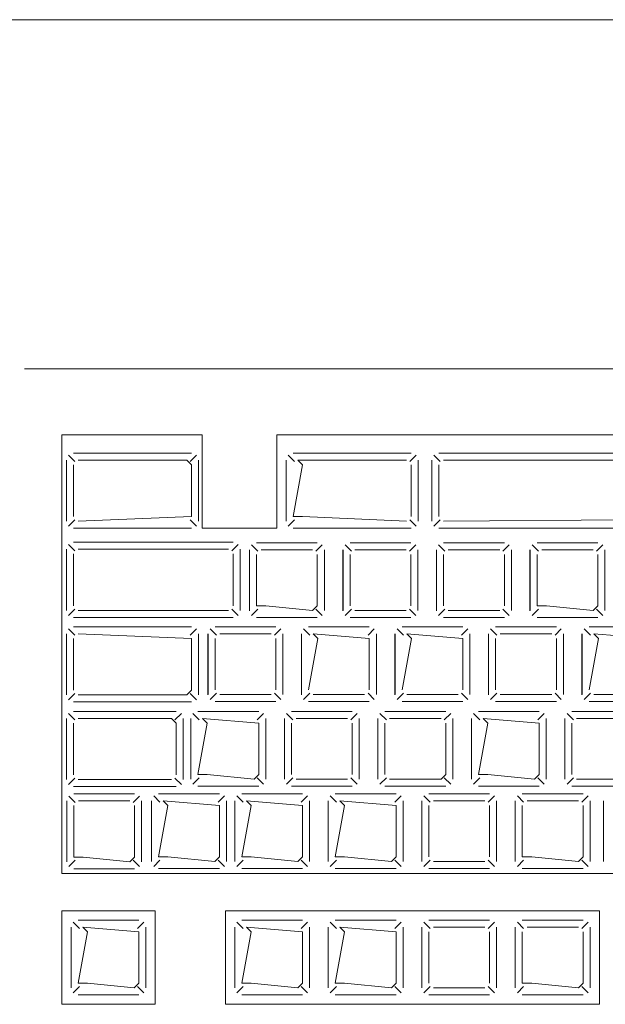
# Model space of a CAD drawing. Header units: feet. Extents: x 8 to 127, y 6 to 90.
# Tile 309 of 538: x 46.7638 to 46.8264, y 50.2947 to 50.4. Entities that reach past the tile are written whole.
import ezdxf

# ---------------------------------------------------------------- set-up
doc = ezdxf.new("R2010")
doc.units = ezdxf.units.FT
doc.header["$MEASUREMENT"] = 0
doc.layers.add('MOBILARIO', color=8, linetype='Continuous')
doc.layers.add('MOBILIÁRIO2', color=250, linetype='Continuous')

msp = doc.modelspace()

# ---------------------------------------------------------------- linework, layer by layer
at = {"layer": 'MOBILARIO', "lineweight": 5}
for p, q in [((46.76429, 50.36268), (46.99229, 50.36268)), ((46.76429, 50.36268), (46.99229, 50.36268)), ((46.76829, 50.35562), (46.78329, 50.35562)), ((46.76829, 50.30868), (46.76829, 50.35562)), ((46.76829, 50.35562), (46.78329, 50.35562)), ((46.76829, 50.30868), (46.76829, 50.35562)), ((46.78329, 50.34562), (46.78329, 50.35562)), ((46.78329, 50.34562), (46.78329, 50.35562)), ((46.79129, 50.35562), (46.88779, 50.35562)), ((46.79129, 50.34562), (46.79129, 50.35562)), ((46.79129, 50.35562), (46.88779, 50.35562)), ((46.79129, 50.34562), (46.79129, 50.35562)), ((46.76879, 50.35291), (46.76879, 50.34637)), ((46.76879, 50.35291), (46.76879, 50.34637)), ((46.76969, 50.35277), (46.76901, 50.35344)), ((46.76969, 50.35277), (46.76901, 50.35344)), ((46.78217, 50.35366), (46.76954, 50.35366)), ((46.78217, 50.35366), (46.76954, 50.35366)), ((46.78167, 50.35291), (46.77004, 50.35291)), ((46.78167, 50.35291), (46.77004, 50.35291)), ((46.78217, 50.35241), (46.78167, 50.35291)), ((46.78217, 50.35241), (46.78167, 50.35291)), ((46.78202, 50.35277), (46.7827, 50.35344)), ((46.78202, 50.35277), (46.7827, 50.35344)), ((46.78292, 50.34637), (46.78292, 50.35291)), ((46.78292, 50.34637), (46.78292, 50.35291)), ((46.79229, 50.35291), (46.79229, 50.34637)), ((46.79229, 50.35291), (46.79229, 50.34637)), ((46.79319, 50.35277), (46.79251, 50.35344)), ((46.79319, 50.35277), (46.79251, 50.35344)), ((46.80567, 50.35366), (46.79304, 50.35366)), ((46.80567, 50.35366), (46.79304, 50.35366)), ((46.79404, 50.35241), (46.79354, 50.35291)), ((46.79354, 50.35291), (46.80517, 50.35291)), ((46.79404, 50.35241), (46.79354, 50.35291)), ((46.79354, 50.35291), (46.80517, 50.35291)), ((46.80552, 50.35277), (46.8062, 50.35344)), ((46.80552, 50.35277), (46.8062, 50.35344)), ((46.80642, 50.34637), (46.80642, 50.35291)), ((46.80642, 50.34637), (46.80642, 50.35291)), ((46.80785, 50.34637), (46.80785, 50.35291)), ((46.80785, 50.34637), (46.80785, 50.35291)), ((46.80874, 50.35277), (46.80807, 50.35344)), ((46.80874, 50.35277), (46.80807, 50.35344)), ((46.8086, 50.35366), (46.87049, 50.35366)), ((46.8086, 50.35366), (46.87049, 50.35366)), ((46.86999, 50.35291), (46.8091, 50.35291)), ((46.86999, 50.35291), (46.8091, 50.35291)), ((46.76954, 50.35241), (46.76954, 50.34687)), ((46.76954, 50.35241), (46.76954, 50.34687)), ((46.78217, 50.34687), (46.78217, 50.35241)), ((46.78217, 50.34687), (46.78217, 50.35241)), ((46.79304, 50.34687), (46.79404, 50.35241)), ((46.79304, 50.34687), (46.79404, 50.35241)), ((46.80567, 50.35241), (46.80567, 50.34687)), ((46.80567, 50.35241), (46.80567, 50.34687)), ((46.8086, 50.35241), (46.8086, 50.34687)), ((46.8086, 50.35241), (46.8086, 50.34687)), ((46.76969, 50.34652), (46.76901, 50.34584)), ((46.76969, 50.34652), (46.76901, 50.34584)), ((46.77004, 50.34637), (46.78217, 50.34687)), ((46.77004, 50.34637), (46.78217, 50.34687)), ((46.78202, 50.34652), (46.7827, 50.34584)), ((46.78202, 50.34652), (46.7827, 50.34584)), ((46.79319, 50.34652), (46.79251, 50.34584)), ((46.79319, 50.34652), (46.79251, 50.34584)), ((46.79404, 50.34687), (46.79304, 50.34687)), ((46.79404, 50.34687), (46.79304, 50.34687)), ((46.80517, 50.34637), (46.79404, 50.34687)), ((46.80517, 50.34637), (46.79404, 50.34687)), ((46.80552, 50.34652), (46.8062, 50.34584)), ((46.80552, 50.34652), (46.8062, 50.34584)), ((46.80874, 50.34652), (46.80807, 50.34584)), ((46.80874, 50.34652), (46.80807, 50.34584)), ((46.8091, 50.34637), (46.87049, 50.34687)), ((46.8091, 50.34637), (46.87049, 50.34687)), ((46.76954, 50.34562), (46.78217, 50.34562)), ((46.76954, 50.34562), (46.78217, 50.34562)), ((46.78329, 50.34562), (46.79129, 50.34562)), ((46.78329, 50.34562), (46.79129, 50.34562)), ((46.79304, 50.34562), (46.80567, 50.34562)), ((46.79304, 50.34562), (46.80567, 50.34562)), ((46.87049, 50.34562), (46.8086, 50.34562)), ((46.87049, 50.34562), (46.8086, 50.34562)), ((46.76879, 50.34337), (46.76879, 50.33682)), ((46.76879, 50.34337), (46.76879, 50.33682)), ((46.76969, 50.34322), (46.76901, 50.3439)), ((46.76969, 50.34322), (46.76901, 50.3439)), ((46.78662, 50.34412), (46.76954, 50.34412)), ((46.78662, 50.34412), (46.76954, 50.34412)), ((46.78612, 50.34337), (46.77004, 50.34337)), ((46.78612, 50.34337), (46.77004, 50.34337)), ((46.78647, 50.34322), (46.78715, 50.3439)), ((46.78647, 50.34322), (46.78715, 50.3439)), ((46.78737, 50.33682), (46.78737, 50.34337)), ((46.78737, 50.33682), (46.78737, 50.34337)), ((46.78836, 50.33678), (46.78836, 50.34332)), ((46.78836, 50.33678), (46.78836, 50.34332)), ((46.78837, 50.33682), (46.78837, 50.34332)), ((46.78837, 50.33682), (46.78837, 50.34332)), ((46.78927, 50.34317), (46.78859, 50.34385)), ((46.78927, 50.34317), (46.78859, 50.34385)), ((46.78912, 50.34407), (46.79562, 50.34407)), ((46.78912, 50.34407), (46.79562, 50.34407)), ((46.78962, 50.34332), (46.79512, 50.34332)), ((46.78962, 50.34332), (46.79512, 50.34332)), ((46.79547, 50.34317), (46.79615, 50.34385)), ((46.79547, 50.34317), (46.79615, 50.34385)), ((46.79637, 50.34332), (46.79637, 50.33682)), ((46.79637, 50.34332), (46.79637, 50.33682)), ((46.79836, 50.33678), (46.79836, 50.34332)), ((46.79836, 50.33678), (46.79836, 50.34332)), ((46.79837, 50.33682), (46.79837, 50.34332)), ((46.79837, 50.33682), (46.79837, 50.34332)), ((46.79927, 50.34317), (46.79859, 50.34385)), ((46.79927, 50.34317), (46.79859, 50.34385)), ((46.79912, 50.34407), (46.80562, 50.34407)), ((46.79912, 50.34407), (46.80562, 50.34407)), ((46.79962, 50.34332), (46.80512, 50.34332)), ((46.79962, 50.34332), (46.80512, 50.34332)), ((46.80547, 50.34317), (46.80615, 50.34385)), ((46.80547, 50.34317), (46.80615, 50.34385)), ((46.80637, 50.34332), (46.80637, 50.33682)), ((46.80637, 50.34332), (46.80637, 50.33682)), ((46.80836, 50.33678), (46.80836, 50.34332)), ((46.80836, 50.33678), (46.80836, 50.34332)), ((46.80837, 50.33682), (46.80837, 50.34332)), ((46.80837, 50.33682), (46.80837, 50.34332)), ((46.80927, 50.34317), (46.80859, 50.34385)), ((46.80927, 50.34317), (46.80859, 50.34385)), ((46.80912, 50.34407), (46.81562, 50.34407)), ((46.80912, 50.34407), (46.81562, 50.34407)), ((46.80962, 50.34332), (46.81512, 50.34332)), ((46.80962, 50.34332), (46.81512, 50.34332)), ((46.81547, 50.34317), (46.81615, 50.34385)), ((46.81547, 50.34317), (46.81615, 50.34385)), ((46.81637, 50.34332), (46.81637, 50.33682)), ((46.81637, 50.34332), (46.81637, 50.33682)), ((46.81836, 50.33678), (46.81836, 50.34332)), ((46.81836, 50.33678), (46.81836, 50.34332)), ((46.81837, 50.33682), (46.81837, 50.34332)), ((46.81837, 50.33682), (46.81837, 50.34332)), ((46.81927, 50.34317), (46.81859, 50.34385)), ((46.81927, 50.34317), (46.81859, 50.34385)), ((46.81912, 50.34407), (46.82562, 50.34407)), ((46.81912, 50.34407), (46.82562, 50.34407)), ((46.81962, 50.34332), (46.82512, 50.34332)), ((46.81962, 50.34332), (46.82512, 50.34332)), ((46.82547, 50.34317), (46.82615, 50.34385)), ((46.82547, 50.34317), (46.82615, 50.34385)), ((46.82637, 50.34332), (46.82637, 50.33682)), ((46.82637, 50.34332), (46.82637, 50.33682)), ((46.76954, 50.34287), (46.76954, 50.33732)), ((46.76954, 50.34287), (46.76954, 50.33732)), ((46.78662, 50.33732), (46.78662, 50.34287)), ((46.78662, 50.33732), (46.78662, 50.34287)), ((46.78912, 50.33732), (46.78912, 50.34282)), ((46.78912, 50.33732), (46.78912, 50.34282)), ((46.79562, 50.34282), (46.79562, 50.33732)), ((46.79562, 50.34282), (46.79562, 50.33732)), ((46.79912, 50.33732), (46.79912, 50.34282)), ((46.79912, 50.33732), (46.79912, 50.34282)), ((46.80562, 50.34282), (46.80562, 50.33732)), ((46.80562, 50.34282), (46.80562, 50.33732)), ((46.80912, 50.33732), (46.80912, 50.34282)), ((46.80912, 50.33732), (46.80912, 50.34282)), ((46.81562, 50.34282), (46.81562, 50.33732)), ((46.81562, 50.34282), (46.81562, 50.33732)), ((46.81912, 50.33732), (46.81912, 50.34282)), ((46.81912, 50.33732), (46.81912, 50.34282)), ((46.82562, 50.34282), (46.82562, 50.33732)), ((46.82562, 50.34282), (46.82562, 50.33732)), ((46.76969, 50.33697), (46.76901, 50.33629)), ((46.76969, 50.33697), (46.76901, 50.33629)), ((46.78647, 50.33697), (46.78715, 50.33629)), ((46.78647, 50.33697), (46.78715, 50.33629)), ((46.78927, 50.33696), (46.78859, 50.33629)), ((46.78927, 50.33696), (46.78859, 50.33629)), ((46.79012, 50.33732), (46.78912, 50.33732)), ((46.79012, 50.33732), (46.78912, 50.33732)), ((46.79512, 50.33682), (46.79012, 50.33732)), ((46.79512, 50.33682), (46.79012, 50.33732)), ((46.79562, 50.33732), (46.79512, 50.33682)), ((46.79562, 50.33732), (46.79512, 50.33682)), ((46.79547, 50.33696), (46.79615, 50.33629)), ((46.79547, 50.33696), (46.79615, 50.33629)), ((46.79927, 50.33696), (46.79859, 50.33629)), ((46.79927, 50.33696), (46.79859, 50.33629)), ((46.80547, 50.33696), (46.80615, 50.33629)), ((46.80547, 50.33696), (46.80615, 50.33629)), ((46.80927, 50.33696), (46.80859, 50.33629)), ((46.80927, 50.33696), (46.80859, 50.33629)), ((46.81547, 50.33696), (46.81615, 50.33629)), ((46.81547, 50.33696), (46.81615, 50.33629)), ((46.81927, 50.33696), (46.81859, 50.33629)), ((46.81927, 50.33696), (46.81859, 50.33629)), ((46.82012, 50.33732), (46.81912, 50.33732)), ((46.82012, 50.33732), (46.81912, 50.33732)), ((46.82512, 50.33682), (46.82012, 50.33732)), ((46.82512, 50.33682), (46.82012, 50.33732)), ((46.82562, 50.33732), (46.82512, 50.33682)), ((46.82562, 50.33732), (46.82512, 50.33682)), ((46.82547, 50.33696), (46.82615, 50.33629)), ((46.82547, 50.33696), (46.82615, 50.33629)), ((46.76954, 50.33607), (46.78662, 50.33607)), ((46.76954, 50.33607), (46.78662, 50.33607)), ((46.77004, 50.33682), (46.78612, 50.33682)), ((46.77004, 50.33682), (46.78612, 50.33682)), ((46.79562, 50.33607), (46.78912, 50.33607)), ((46.79562, 50.33607), (46.78912, 50.33607)), ((46.80562, 50.33607), (46.79912, 50.33607)), ((46.80562, 50.33607), (46.79912, 50.33607)), ((46.80512, 50.33682), (46.79962, 50.33682)), ((46.80512, 50.33682), (46.79962, 50.33682)), ((46.81562, 50.33607), (46.80912, 50.33607)), ((46.81562, 50.33607), (46.80912, 50.33607)), ((46.81512, 50.33682), (46.80962, 50.33682)), ((46.81512, 50.33682), (46.80962, 50.33682)), ((46.82562, 50.33607), (46.81912, 50.33607)), ((46.82562, 50.33607), (46.81912, 50.33607)), ((46.76969, 50.33418), (46.76901, 50.33485)), ((46.76969, 50.33418), (46.76901, 50.33485)), ((46.78217, 50.33507), (46.76954, 50.33507)), ((46.78217, 50.33507), (46.76954, 50.33507)), ((46.78202, 50.33418), (46.7827, 50.33485)), ((46.78202, 50.33418), (46.7827, 50.33485)), ((46.78483, 50.33417), (46.78415, 50.33485)), ((46.78483, 50.33417), (46.78415, 50.33485)), ((46.78468, 50.33507), (46.79118, 50.33507)), ((46.78468, 50.33507), (46.79118, 50.33507)), ((46.79104, 50.33417), (46.79171, 50.33485)), ((46.79104, 50.33417), (46.79171, 50.33485)), ((46.79483, 50.33417), (46.79415, 50.33485)), ((46.79483, 50.33417), (46.79415, 50.33485)), ((46.79468, 50.33507), (46.80118, 50.33507)), ((46.79468, 50.33507), (46.80118, 50.33507)), ((46.80104, 50.33417), (46.80171, 50.33485)), ((46.80104, 50.33417), (46.80171, 50.33485)), ((46.80483, 50.33417), (46.80415, 50.33485)), ((46.80483, 50.33417), (46.80415, 50.33485)), ((46.80468, 50.33507), (46.81118, 50.33507)), ((46.80468, 50.33507), (46.81118, 50.33507)), ((46.81104, 50.33417), (46.81171, 50.33485)), ((46.81104, 50.33417), (46.81171, 50.33485)), ((46.81483, 50.33417), (46.81415, 50.33485)), ((46.81483, 50.33417), (46.81415, 50.33485)), ((46.81468, 50.33507), (46.82118, 50.33507)), ((46.81468, 50.33507), (46.82118, 50.33507)), ((46.82104, 50.33417), (46.82171, 50.33485)), ((46.82104, 50.33417), (46.82171, 50.33485)), ((46.82483, 50.33417), (46.82415, 50.33485)), ((46.82483, 50.33417), (46.82415, 50.33485)), ((46.82468, 50.33507), (46.83118, 50.33507)), ((46.82468, 50.33507), (46.83118, 50.33507)), ((46.76879, 50.33432), (46.76879, 50.32778)), ((46.76879, 50.33432), (46.76879, 50.32778)), ((46.76954, 50.32828), (46.76954, 50.33382)), ((46.76954, 50.32828), (46.76954, 50.33382)), ((46.77004, 50.33432), (46.78217, 50.33382)), ((46.77004, 50.33432), (46.78217, 50.33382)), ((46.78217, 50.33382), (46.78217, 50.32828)), ((46.78217, 50.33382), (46.78217, 50.32828)), ((46.78292, 50.32778), (46.78292, 50.33432)), ((46.78292, 50.32778), (46.78292, 50.33432)), ((46.78392, 50.32778), (46.78392, 50.33432)), ((46.78392, 50.32778), (46.78392, 50.33432)), ((46.78393, 50.32782), (46.78393, 50.33432)), ((46.78393, 50.32782), (46.78393, 50.33432)), ((46.78468, 50.32832), (46.78468, 50.33382)), ((46.78468, 50.32832), (46.78468, 50.33382)), ((46.78518, 50.33432), (46.79068, 50.33432)), ((46.78518, 50.33432), (46.79068, 50.33432)), ((46.79118, 50.33382), (46.79118, 50.32832)), ((46.79118, 50.33382), (46.79118, 50.32832)), ((46.79193, 50.33432), (46.79193, 50.32782)), ((46.79193, 50.33432), (46.79193, 50.32782)), ((46.79392, 50.32778), (46.79392, 50.33432)), ((46.79392, 50.32778), (46.79392, 50.33432)), ((46.79393, 50.32782), (46.79393, 50.33432)), ((46.79393, 50.32782), (46.79393, 50.33432)), ((46.79468, 50.32832), (46.79568, 50.33382)), ((46.79468, 50.32832), (46.79568, 50.33382)), ((46.79568, 50.33382), (46.79518, 50.33432)), ((46.79518, 50.33432), (46.80118, 50.33382)), ((46.79568, 50.33382), (46.79518, 50.33432)), ((46.79518, 50.33432), (46.80118, 50.33382)), ((46.80118, 50.33382), (46.80118, 50.32832)), ((46.80118, 50.33382), (46.80118, 50.32832)), ((46.80193, 50.33432), (46.80193, 50.32782)), ((46.80193, 50.33432), (46.80193, 50.32782)), ((46.80392, 50.32778), (46.80392, 50.33432)), ((46.80392, 50.32778), (46.80392, 50.33432)), ((46.80393, 50.32782), (46.80393, 50.33432)), ((46.80393, 50.32782), (46.80393, 50.33432)), ((46.80468, 50.32832), (46.80568, 50.33382)), ((46.80468, 50.32832), (46.80568, 50.33382)), ((46.80568, 50.33382), (46.80518, 50.33432)), ((46.80518, 50.33432), (46.81118, 50.33382)), ((46.80568, 50.33382), (46.80518, 50.33432)), ((46.80518, 50.33432), (46.81118, 50.33382)), ((46.81118, 50.33382), (46.81118, 50.32832)), ((46.81118, 50.33382), (46.81118, 50.32832)), ((46.81193, 50.33432), (46.81193, 50.32782)), ((46.81193, 50.33432), (46.81193, 50.32782)), ((46.81392, 50.32778), (46.81392, 50.33432)), ((46.81392, 50.32778), (46.81392, 50.33432)), ((46.81393, 50.32782), (46.81393, 50.33432)), ((46.81393, 50.32782), (46.81393, 50.33432)), ((46.81468, 50.32832), (46.81468, 50.33382)), ((46.81468, 50.32832), (46.81468, 50.33382)), ((46.81518, 50.33432), (46.82068, 50.33432)), ((46.81518, 50.33432), (46.82068, 50.33432)), ((46.82118, 50.33382), (46.82118, 50.32832)), ((46.82118, 50.33382), (46.82118, 50.32832)), ((46.82193, 50.33432), (46.82193, 50.32782)), ((46.82193, 50.33432), (46.82193, 50.32782)), ((46.82392, 50.32778), (46.82392, 50.33432)), ((46.82392, 50.32778), (46.82392, 50.33432)), ((46.82393, 50.32782), (46.82393, 50.33432)), ((46.82393, 50.32782), (46.82393, 50.33432)), ((46.82468, 50.32832), (46.82568, 50.33382)), ((46.82468, 50.32832), (46.82568, 50.33382)), ((46.82568, 50.33382), (46.82518, 50.33432)), ((46.82518, 50.33432), (46.83118, 50.33382)), ((46.82568, 50.33382), (46.82518, 50.33432)), ((46.82518, 50.33432), (46.83118, 50.33382)), ((46.76969, 50.32793), (46.76901, 50.32725)), ((46.76969, 50.32793), (46.76901, 50.32725)), ((46.78167, 50.32778), (46.77004, 50.32778)), ((46.78167, 50.32778), (46.77004, 50.32778)), ((46.78217, 50.32828), (46.78167, 50.32778)), ((46.78217, 50.32828), (46.78167, 50.32778)), ((46.78202, 50.32793), (46.7827, 50.32725)), ((46.78202, 50.32793), (46.7827, 50.32725)), ((46.78483, 50.32796), (46.78415, 50.32729)), ((46.78483, 50.32796), (46.78415, 50.32729)), ((46.79068, 50.32782), (46.78518, 50.32782)), ((46.79068, 50.32782), (46.78518, 50.32782)), ((46.79104, 50.32796), (46.79171, 50.32729)), ((46.79104, 50.32796), (46.79171, 50.32729)), ((46.79483, 50.32796), (46.79415, 50.32729)), ((46.79483, 50.32796), (46.79415, 50.32729)), ((46.80068, 50.32782), (46.79518, 50.32782)), ((46.80068, 50.32782), (46.79518, 50.32782)), ((46.80104, 50.32796), (46.80171, 50.32729)), ((46.80104, 50.32796), (46.80171, 50.32729)), ((46.80483, 50.32796), (46.80415, 50.32729)), ((46.80483, 50.32796), (46.80415, 50.32729)), ((46.81068, 50.32782), (46.80518, 50.32782)), ((46.81068, 50.32782), (46.80518, 50.32782)), ((46.81104, 50.32796), (46.81171, 50.32729)), ((46.81104, 50.32796), (46.81171, 50.32729)), ((46.81483, 50.32796), (46.81415, 50.32729)), ((46.81483, 50.32796), (46.81415, 50.32729)), ((46.82068, 50.32782), (46.81518, 50.32782)), ((46.82068, 50.32782), (46.81518, 50.32782)), ((46.82104, 50.32796), (46.82171, 50.32729)), ((46.82104, 50.32796), (46.82171, 50.32729)), ((46.82483, 50.32796), (46.82415, 50.32729)), ((46.82483, 50.32796), (46.82415, 50.32729)), ((46.83068, 50.32782), (46.82518, 50.32782)), ((46.83068, 50.32782), (46.82518, 50.32782)), ((46.76954, 50.32703), (46.78217, 50.32703)), ((46.76954, 50.32703), (46.78217, 50.32703)), ((46.79118, 50.32707), (46.78468, 50.32707)), ((46.79118, 50.32707), (46.78468, 50.32707)), ((46.80118, 50.32707), (46.79468, 50.32707)), ((46.80118, 50.32707), (46.79468, 50.32707)), ((46.81118, 50.32707), (46.80468, 50.32707)), ((46.81118, 50.32707), (46.80468, 50.32707)), ((46.82118, 50.32707), (46.81468, 50.32707)), ((46.82118, 50.32707), (46.81468, 50.32707)), ((46.83118, 50.32707), (46.82468, 50.32707)), ((46.83118, 50.32707), (46.82468, 50.32707)), ((46.76969, 50.32513), (46.76901, 50.32581)), ((46.76969, 50.32513), (46.76901, 50.32581)), ((46.78054, 50.32603), (46.76954, 50.32603)), ((46.78054, 50.32603), (46.76954, 50.32603)), ((46.7804, 50.32513), (46.78108, 50.32581)), ((46.7804, 50.32513), (46.78108, 50.32581)), ((46.783, 50.32513), (46.78232, 50.32581)), ((46.783, 50.32513), (46.78232, 50.32581)), ((46.78285, 50.32603), (46.78935, 50.32603)), ((46.78285, 50.32603), (46.78935, 50.32603)), ((46.7892, 50.32513), (46.78988, 50.32581)), ((46.7892, 50.32513), (46.78988, 50.32581)), ((46.793, 50.32513), (46.79232, 50.32581)), ((46.793, 50.32513), (46.79232, 50.32581)), ((46.79285, 50.32603), (46.79935, 50.32603)), ((46.79285, 50.32603), (46.79935, 50.32603)), ((46.7992, 50.32513), (46.79988, 50.32581)), ((46.7992, 50.32513), (46.79988, 50.32581)), ((46.803, 50.32513), (46.80232, 50.32581)), ((46.803, 50.32513), (46.80232, 50.32581)), ((46.80285, 50.32603), (46.80935, 50.32603)), ((46.80285, 50.32603), (46.80935, 50.32603)), ((46.8092, 50.32513), (46.80988, 50.32581)), ((46.8092, 50.32513), (46.80988, 50.32581)), ((46.813, 50.32513), (46.81232, 50.32581)), ((46.813, 50.32513), (46.81232, 50.32581)), ((46.81285, 50.32603), (46.81935, 50.32603)), ((46.81285, 50.32603), (46.81935, 50.32603)), ((46.8192, 50.32513), (46.81988, 50.32581)), ((46.8192, 50.32513), (46.81988, 50.32581)), ((46.823, 50.32513), (46.82232, 50.32581)), ((46.823, 50.32513), (46.82232, 50.32581)), ((46.82285, 50.32603), (46.82935, 50.32603)), ((46.82285, 50.32603), (46.82935, 50.32603)), ((46.76879, 50.32528), (46.76879, 50.31874)), ((46.76879, 50.32528), (46.76879, 50.31874)), ((46.76954, 50.32478), (46.76954, 50.31924)), ((46.76954, 50.32478), (46.76954, 50.31924)), ((46.78004, 50.32528), (46.77004, 50.32528)), ((46.78004, 50.32528), (46.77004, 50.32528)), ((46.78054, 50.32478), (46.78004, 50.32528)), ((46.78054, 50.32478), (46.78004, 50.32528)), ((46.78054, 50.31924), (46.78054, 50.32478)), ((46.78054, 50.31924), (46.78054, 50.32478)), ((46.78129, 50.31874), (46.78129, 50.32528)), ((46.78129, 50.31874), (46.78129, 50.32528)), ((46.7821, 50.31878), (46.7821, 50.32528)), ((46.7821, 50.31878), (46.7821, 50.32528)), ((46.78285, 50.31928), (46.78385, 50.32478)), ((46.78285, 50.31928), (46.78385, 50.32478)), ((46.78385, 50.32478), (46.78335, 50.32528)), ((46.78335, 50.32528), (46.78935, 50.32478)), ((46.78385, 50.32478), (46.78335, 50.32528)), ((46.78335, 50.32528), (46.78935, 50.32478)), ((46.78935, 50.32478), (46.78935, 50.31928)), ((46.78935, 50.32478), (46.78935, 50.31928)), ((46.7901, 50.32528), (46.7901, 50.31878)), ((46.7901, 50.32528), (46.7901, 50.31878)), ((46.7921, 50.31878), (46.7921, 50.32528)), ((46.7921, 50.31878), (46.7921, 50.32528)), ((46.79285, 50.31928), (46.79285, 50.32478)), ((46.79285, 50.31928), (46.79285, 50.32478)), ((46.79335, 50.32528), (46.79885, 50.32528)), ((46.79335, 50.32528), (46.79885, 50.32528)), ((46.79935, 50.32478), (46.79935, 50.31928)), ((46.79935, 50.32478), (46.79935, 50.31928)), ((46.8001, 50.32528), (46.8001, 50.31878)), ((46.8001, 50.32528), (46.8001, 50.31878)), ((46.8021, 50.31878), (46.8021, 50.32528)), ((46.8021, 50.31878), (46.8021, 50.32528)), ((46.80285, 50.31928), (46.80285, 50.32478)), ((46.80285, 50.31928), (46.80285, 50.32478)), ((46.80335, 50.32528), (46.80885, 50.32528)), ((46.80335, 50.32528), (46.80885, 50.32528)), ((46.80935, 50.32478), (46.80935, 50.31928)), ((46.80935, 50.32478), (46.80935, 50.31928)), ((46.8101, 50.32528), (46.8101, 50.31878)), ((46.8101, 50.32528), (46.8101, 50.31878)), ((46.8121, 50.31878), (46.8121, 50.32528)), ((46.8121, 50.31878), (46.8121, 50.32528)), ((46.81285, 50.31928), (46.81385, 50.32478)), ((46.81285, 50.31928), (46.81385, 50.32478)), ((46.81385, 50.32478), (46.81335, 50.32528)), ((46.81335, 50.32528), (46.81935, 50.32478)), ((46.81385, 50.32478), (46.81335, 50.32528)), ((46.81335, 50.32528), (46.81935, 50.32478)), ((46.81935, 50.32478), (46.81935, 50.31928)), ((46.81935, 50.32478), (46.81935, 50.31928)), ((46.8201, 50.32528), (46.8201, 50.31878)), ((46.8201, 50.32528), (46.8201, 50.31878)), ((46.8221, 50.31878), (46.8221, 50.32528)), ((46.8221, 50.31878), (46.8221, 50.32528)), ((46.82285, 50.31928), (46.82285, 50.32478)), ((46.82285, 50.31928), (46.82285, 50.32478)), ((46.82335, 50.32528), (46.82885, 50.32528)), ((46.82335, 50.32528), (46.82885, 50.32528)), ((46.78385, 50.31928), (46.78285, 50.31928)), ((46.78385, 50.31928), (46.78285, 50.31928)), ((46.78885, 50.31878), (46.78385, 50.31928)), ((46.78885, 50.31878), (46.78385, 50.31928)), ((46.78935, 50.31928), (46.78885, 50.31878)), ((46.78935, 50.31928), (46.78885, 50.31878)), ((46.80935, 50.31928), (46.80885, 50.31878)), ((46.80935, 50.31928), (46.80885, 50.31878)), ((46.81385, 50.31928), (46.81285, 50.31928)), ((46.81385, 50.31928), (46.81285, 50.31928)), ((46.81885, 50.31878), (46.81385, 50.31928)), ((46.81885, 50.31878), (46.81385, 50.31928)), ((46.81935, 50.31928), (46.81885, 50.31878)), ((46.81935, 50.31928), (46.81885, 50.31878)), ((46.76969, 50.31888), (46.76901, 50.3182)), ((46.76969, 50.31888), (46.76901, 50.3182)), ((46.76954, 50.31799), (46.78054, 50.31799)), ((46.76954, 50.31799), (46.78054, 50.31799)), ((46.77004, 50.31874), (46.78004, 50.31874)), ((46.77004, 50.31874), (46.78004, 50.31874)), ((46.7804, 50.31888), (46.78108, 50.3182)), ((46.7804, 50.31888), (46.78108, 50.3182)), ((46.783, 50.31893), (46.78232, 50.31825)), ((46.783, 50.31893), (46.78232, 50.31825)), ((46.78935, 50.31803), (46.78285, 50.31803)), ((46.78935, 50.31803), (46.78285, 50.31803)), ((46.7892, 50.31893), (46.78988, 50.31825)), ((46.7892, 50.31893), (46.78988, 50.31825)), ((46.793, 50.31893), (46.79232, 50.31825)), ((46.793, 50.31893), (46.79232, 50.31825)), ((46.79935, 50.31803), (46.79285, 50.31803)), ((46.79935, 50.31803), (46.79285, 50.31803)), ((46.79885, 50.31878), (46.79335, 50.31878)), ((46.79885, 50.31878), (46.79335, 50.31878)), ((46.7992, 50.31893), (46.79988, 50.31825)), ((46.7992, 50.31893), (46.79988, 50.31825)), ((46.803, 50.31893), (46.80232, 50.31825)), ((46.803, 50.31893), (46.80232, 50.31825)), ((46.80935, 50.31803), (46.80285, 50.31803)), ((46.80935, 50.31803), (46.80285, 50.31803)), ((46.80885, 50.31878), (46.80335, 50.31878)), ((46.80885, 50.31878), (46.80335, 50.31878)), ((46.8092, 50.31893), (46.80988, 50.31825)), ((46.8092, 50.31893), (46.80988, 50.31825)), ((46.813, 50.31893), (46.81232, 50.31825)), ((46.813, 50.31893), (46.81232, 50.31825)), ((46.81935, 50.31803), (46.81285, 50.31803)), ((46.81935, 50.31803), (46.81285, 50.31803)), ((46.8192, 50.31893), (46.81988, 50.31825)), ((46.8192, 50.31893), (46.81988, 50.31825)), ((46.823, 50.31893), (46.82232, 50.31825)), ((46.823, 50.31893), (46.82232, 50.31825)), ((46.82935, 50.31803), (46.82285, 50.31803)), ((46.82935, 50.31803), (46.82285, 50.31803)), ((46.82885, 50.31878), (46.82335, 50.31878)), ((46.82885, 50.31878), (46.82335, 50.31878)), ((46.76973, 50.31629), (46.76905, 50.31697)), ((46.76973, 50.31629), (46.76905, 50.31697)), ((46.76958, 50.31719), (46.77608, 50.31719)), ((46.76958, 50.31719), (46.77608, 50.31719)), ((46.77593, 50.31629), (46.77661, 50.31697)), ((46.77593, 50.31629), (46.77661, 50.31697)), ((46.77879, 50.3163), (46.77812, 50.31698)), ((46.77879, 50.3163), (46.77812, 50.31698)), ((46.77865, 50.3172), (46.78515, 50.3172)), ((46.77865, 50.3172), (46.78515, 50.3172)), ((46.785, 50.3163), (46.78568, 50.31698)), ((46.785, 50.3163), (46.78568, 50.31698)), ((46.78768, 50.3163), (46.78701, 50.31698)), ((46.78768, 50.3163), (46.78701, 50.31698)), ((46.78754, 50.3172), (46.79404, 50.3172)), ((46.78754, 50.3172), (46.79404, 50.3172)), ((46.79389, 50.3163), (46.79457, 50.31698)), ((46.79389, 50.3163), (46.79457, 50.31698)), ((46.79768, 50.3163), (46.79701, 50.31698)), ((46.79768, 50.3163), (46.79701, 50.31698)), ((46.79754, 50.3172), (46.80404, 50.3172)), ((46.79754, 50.3172), (46.80404, 50.3172)), ((46.80389, 50.3163), (46.80457, 50.31698)), ((46.80389, 50.3163), (46.80457, 50.31698)), ((46.80768, 50.3163), (46.80701, 50.31698)), ((46.80768, 50.3163), (46.80701, 50.31698)), ((46.80754, 50.3172), (46.81404, 50.3172)), ((46.80754, 50.3172), (46.81404, 50.3172)), ((46.81389, 50.3163), (46.81457, 50.31698)), ((46.81389, 50.3163), (46.81457, 50.31698)), ((46.81768, 50.3163), (46.81701, 50.31698)), ((46.81768, 50.3163), (46.81701, 50.31698)), ((46.81754, 50.3172), (46.82404, 50.3172)), ((46.81754, 50.3172), (46.82404, 50.3172)), ((46.82389, 50.3163), (46.82457, 50.31698)), ((46.82389, 50.3163), (46.82457, 50.31698)), ((46.76883, 50.30994), (46.76883, 50.31644)), ((46.76883, 50.30994), (46.76883, 50.31644)), ((46.76958, 50.31044), (46.76958, 50.31594)), ((46.76958, 50.31044), (46.76958, 50.31594)), ((46.77008, 50.31644), (46.77558, 50.31644)), ((46.77008, 50.31644), (46.77558, 50.31644)), ((46.77608, 50.31594), (46.77608, 50.31044)), ((46.77608, 50.31594), (46.77608, 50.31044)), ((46.77683, 50.31644), (46.77683, 50.30994)), ((46.77683, 50.31644), (46.77683, 50.30994)), ((46.7779, 50.30995), (46.7779, 50.31645)), ((46.7779, 50.30995), (46.7779, 50.31645)), ((46.77865, 50.31045), (46.77965, 50.31595)), ((46.77865, 50.31045), (46.77965, 50.31595)), ((46.77965, 50.31595), (46.77915, 50.31645)), ((46.77915, 50.31645), (46.78515, 50.31595)), ((46.77965, 50.31595), (46.77915, 50.31645)), ((46.77915, 50.31645), (46.78515, 50.31595)), ((46.78515, 50.31595), (46.78515, 50.31045)), ((46.78515, 50.31595), (46.78515, 50.31045)), ((46.7859, 50.31645), (46.7859, 50.30995)), ((46.7859, 50.31645), (46.7859, 50.30995)), ((46.78679, 50.30995), (46.78679, 50.31645)), ((46.78679, 50.30995), (46.78679, 50.31645)), ((46.78754, 50.31045), (46.78854, 50.31595)), ((46.78754, 50.31045), (46.78854, 50.31595)), ((46.78854, 50.31595), (46.78804, 50.31645)), ((46.78804, 50.31645), (46.79404, 50.31595)), ((46.78854, 50.31595), (46.78804, 50.31645)), ((46.78804, 50.31645), (46.79404, 50.31595)), ((46.79404, 50.31595), (46.79404, 50.31045)), ((46.79404, 50.31595), (46.79404, 50.31045)), ((46.79479, 50.31645), (46.79479, 50.30995)), ((46.79479, 50.31645), (46.79479, 50.30995)), ((46.79679, 50.30995), (46.79679, 50.31645)), ((46.79679, 50.30995), (46.79679, 50.31645)), ((46.79754, 50.31045), (46.79854, 50.31595)), ((46.79754, 50.31045), (46.79854, 50.31595)), ((46.79854, 50.31595), (46.79804, 50.31645)), ((46.79804, 50.31645), (46.80404, 50.31595)), ((46.79854, 50.31595), (46.79804, 50.31645)), ((46.79804, 50.31645), (46.80404, 50.31595)), ((46.80404, 50.31595), (46.80404, 50.31045)), ((46.80404, 50.31595), (46.80404, 50.31045)), ((46.80479, 50.31645), (46.80479, 50.30995)), ((46.80479, 50.31645), (46.80479, 50.30995)), ((46.80679, 50.30995), (46.80679, 50.31645)), ((46.80679, 50.30995), (46.80679, 50.31645)), ((46.80754, 50.31045), (46.80754, 50.31595)), ((46.80754, 50.31045), (46.80754, 50.31595)), ((46.80804, 50.31645), (46.81354, 50.31645)), ((46.80804, 50.31645), (46.81354, 50.31645)), ((46.81404, 50.31595), (46.81404, 50.31045)), ((46.81404, 50.31595), (46.81404, 50.31045)), ((46.81479, 50.31645), (46.81479, 50.30995)), ((46.81479, 50.31645), (46.81479, 50.30995)), ((46.81679, 50.30995), (46.81679, 50.31645)), ((46.81679, 50.30995), (46.81679, 50.31645)), ((46.81754, 50.31045), (46.81754, 50.31595)), ((46.81754, 50.31045), (46.81754, 50.31595)), ((46.81804, 50.31645), (46.82354, 50.31645)), ((46.81804, 50.31645), (46.82354, 50.31645)), ((46.82404, 50.31595), (46.82404, 50.31045)), ((46.82404, 50.31595), (46.82404, 50.31045)), ((46.82479, 50.31645), (46.82479, 50.30995)), ((46.82479, 50.31645), (46.82479, 50.30995)), ((46.82623, 50.30995), (46.82623, 50.31645)), ((46.82623, 50.30995), (46.82623, 50.31645)), ((46.76973, 50.31009), (46.76905, 50.30941)), ((46.76973, 50.31009), (46.76905, 50.30941)), ((46.77058, 50.31044), (46.76958, 50.31044)), ((46.77058, 50.31044), (46.76958, 50.31044)), ((46.77558, 50.30994), (46.77058, 50.31044)), ((46.77558, 50.30994), (46.77058, 50.31044)), ((46.77608, 50.31044), (46.77558, 50.30994)), ((46.77608, 50.31044), (46.77558, 50.30994)), ((46.77593, 50.31009), (46.77661, 50.30941)), ((46.77593, 50.31009), (46.77661, 50.30941)), ((46.77879, 50.31009), (46.77812, 50.30942)), ((46.77879, 50.31009), (46.77812, 50.30942)), ((46.77965, 50.31045), (46.77865, 50.31045)), ((46.77965, 50.31045), (46.77865, 50.31045)), ((46.78465, 50.30995), (46.77965, 50.31045)), ((46.78465, 50.30995), (46.77965, 50.31045)), ((46.78515, 50.31045), (46.78465, 50.30995)), ((46.78515, 50.31045), (46.78465, 50.30995)), ((46.785, 50.31009), (46.78568, 50.30942)), ((46.785, 50.31009), (46.78568, 50.30942)), ((46.78768, 50.31009), (46.78701, 50.30942)), ((46.78768, 50.31009), (46.78701, 50.30942)), ((46.78854, 50.31045), (46.78754, 50.31045)), ((46.78854, 50.31045), (46.78754, 50.31045)), ((46.79354, 50.30995), (46.78854, 50.31045)), ((46.79354, 50.30995), (46.78854, 50.31045)), ((46.79404, 50.31045), (46.79354, 50.30995)), ((46.79404, 50.31045), (46.79354, 50.30995)), ((46.79389, 50.31009), (46.79457, 50.30942)), ((46.79389, 50.31009), (46.79457, 50.30942)), ((46.79768, 50.31009), (46.79701, 50.30942)), ((46.79768, 50.31009), (46.79701, 50.30942)), ((46.79854, 50.31045), (46.79754, 50.31045)), ((46.79854, 50.31045), (46.79754, 50.31045)), ((46.80354, 50.30995), (46.79854, 50.31045)), ((46.80354, 50.30995), (46.79854, 50.31045)), ((46.80404, 50.31045), (46.80354, 50.30995)), ((46.80404, 50.31045), (46.80354, 50.30995)), ((46.80389, 50.31009), (46.80457, 50.30942)), ((46.80389, 50.31009), (46.80457, 50.30942)), ((46.80768, 50.31009), (46.80701, 50.30942)), ((46.80768, 50.31009), (46.80701, 50.30942)), ((46.81354, 50.30995), (46.80804, 50.30995)), ((46.81354, 50.30995), (46.80804, 50.30995)), ((46.81389, 50.31009), (46.81457, 50.30942)), ((46.81389, 50.31009), (46.81457, 50.30942)), ((46.81768, 50.31009), (46.81701, 50.30942)), ((46.81768, 50.31009), (46.81701, 50.30942)), ((46.81854, 50.31045), (46.81754, 50.31045)), ((46.81854, 50.31045), (46.81754, 50.31045)), ((46.82354, 50.30995), (46.81854, 50.31045)), ((46.82354, 50.30995), (46.81854, 50.31045)), ((46.82404, 50.31045), (46.82354, 50.30995)), ((46.82404, 50.31045), (46.82354, 50.30995)), ((46.82389, 50.31009), (46.82457, 50.30942)), ((46.82389, 50.31009), (46.82457, 50.30942)), ((46.91279, 50.30868), (46.76829, 50.30868)), ((46.91279, 50.30868), (46.76829, 50.30868)), ((46.77608, 50.30919), (46.76958, 50.30919)), ((46.77608, 50.30919), (46.76958, 50.30919)), ((46.78515, 50.3092), (46.77865, 50.3092)), ((46.78515, 50.3092), (46.77865, 50.3092)), ((46.79404, 50.3092), (46.78754, 50.3092)), ((46.79404, 50.3092), (46.78754, 50.3092)), ((46.80404, 50.3092), (46.79754, 50.3092)), ((46.80404, 50.3092), (46.79754, 50.3092)), ((46.81404, 50.3092), (46.80754, 50.3092)), ((46.81404, 50.3092), (46.80754, 50.3092)), ((46.82404, 50.3092), (46.81754, 50.3092)), ((46.82404, 50.3092), (46.81754, 50.3092)), ((46.77829, 50.30468), (46.76829, 50.30468)), ((46.76829, 50.30468), (46.76829, 50.29468)), ((46.77829, 50.30468), (46.76829, 50.30468)), ((46.76829, 50.30468), (46.76829, 50.29468)), ((46.77829, 50.29468), (46.77829, 50.30468)), ((46.77829, 50.29468), (46.77829, 50.30468)), ((46.78579, 50.29468), (46.78579, 50.30468)), ((46.78579, 50.30468), (46.82579, 50.30468)), ((46.78579, 50.29468), (46.78579, 50.30468)), ((46.78579, 50.30468), (46.82579, 50.30468)), ((46.82579, 50.30468), (46.82579, 50.29468)), ((46.82579, 50.30468), (46.82579, 50.29468)), ((46.77019, 50.30278), (46.76951, 50.30346)), ((46.77019, 50.30278), (46.76951, 50.30346)), ((46.77004, 50.30368), (46.77654, 50.30368)), ((46.77004, 50.30368), (46.77654, 50.30368)), ((46.7764, 50.30278), (46.77708, 50.30346)), ((46.7764, 50.30278), (46.77708, 50.30346)), ((46.78768, 50.30278), (46.78701, 50.30346)), ((46.78768, 50.30278), (46.78701, 50.30346)), ((46.78754, 50.30368), (46.79404, 50.30368)), ((46.78754, 50.30368), (46.79404, 50.30368)), ((46.79389, 50.30278), (46.79457, 50.30346)), ((46.79389, 50.30278), (46.79457, 50.30346)), ((46.79768, 50.30278), (46.79701, 50.30346)), ((46.79768, 50.30278), (46.79701, 50.30346)), ((46.79754, 50.30368), (46.80404, 50.30368)), ((46.79754, 50.30368), (46.80404, 50.30368)), ((46.80389, 50.30278), (46.80457, 50.30346)), ((46.80389, 50.30278), (46.80457, 50.30346)), ((46.80768, 50.30278), (46.80701, 50.30346)), ((46.80768, 50.30278), (46.80701, 50.30346)), ((46.80754, 50.30368), (46.81404, 50.30368)), ((46.80754, 50.30368), (46.81404, 50.30368)), ((46.81389, 50.30278), (46.81457, 50.30346)), ((46.81389, 50.30278), (46.81457, 50.30346)), ((46.81768, 50.30278), (46.81701, 50.30346)), ((46.81768, 50.30278), (46.81701, 50.30346)), ((46.81754, 50.30368), (46.82404, 50.30368)), ((46.81754, 50.30368), (46.82404, 50.30368)), ((46.82389, 50.30278), (46.82457, 50.30346)), ((46.82389, 50.30278), (46.82457, 50.30346)), ((46.76929, 50.29643), (46.76929, 50.30293)), ((46.76929, 50.29643), (46.76929, 50.30293)), ((46.77004, 50.29693), (46.77104, 50.30243)), ((46.77004, 50.29693), (46.77104, 50.30243)), ((46.77104, 50.30243), (46.77054, 50.30293)), ((46.77054, 50.30293), (46.77654, 50.30243)), ((46.77104, 50.30243), (46.77054, 50.30293)), ((46.77054, 50.30293), (46.77654, 50.30243)), ((46.77654, 50.30243), (46.77654, 50.29693)), ((46.77654, 50.30243), (46.77654, 50.29693)), ((46.77729, 50.30293), (46.77729, 50.29643)), ((46.77729, 50.30293), (46.77729, 50.29643)), ((46.78679, 50.29643), (46.78679, 50.30293)), ((46.78679, 50.29643), (46.78679, 50.30293)), ((46.78754, 50.29693), (46.78854, 50.30243)), ((46.78754, 50.29693), (46.78854, 50.30243)), ((46.78854, 50.30243), (46.78804, 50.30293)), ((46.78804, 50.30293), (46.79404, 50.30243)), ((46.78854, 50.30243), (46.78804, 50.30293)), ((46.78804, 50.30293), (46.79404, 50.30243)), ((46.79404, 50.30243), (46.79404, 50.29693)), ((46.79404, 50.30243), (46.79404, 50.29693)), ((46.79479, 50.30293), (46.79479, 50.29643)), ((46.79479, 50.30293), (46.79479, 50.29643)), ((46.79679, 50.29643), (46.79679, 50.30293)), ((46.79679, 50.29643), (46.79679, 50.30293)), ((46.79754, 50.29693), (46.79854, 50.30243)), ((46.79754, 50.29693), (46.79854, 50.30243)), ((46.79854, 50.30243), (46.79804, 50.30293)), ((46.79804, 50.30293), (46.80404, 50.30243)), ((46.79854, 50.30243), (46.79804, 50.30293)), ((46.79804, 50.30293), (46.80404, 50.30243)), ((46.80404, 50.30243), (46.80404, 50.29693)), ((46.80404, 50.30243), (46.80404, 50.29693)), ((46.80479, 50.30293), (46.80479, 50.29643)), ((46.80479, 50.30293), (46.80479, 50.29643)), ((46.80679, 50.29643), (46.80679, 50.30293)), ((46.80679, 50.29643), (46.80679, 50.30293)), ((46.80754, 50.29693), (46.80754, 50.30243)), ((46.80754, 50.29693), (46.80754, 50.30243)), ((46.80804, 50.30293), (46.81354, 50.30293)), ((46.80804, 50.30293), (46.81354, 50.30293)), ((46.81404, 50.30243), (46.81404, 50.29693)), ((46.81404, 50.30243), (46.81404, 50.29693)), ((46.81479, 50.30293), (46.81479, 50.29643)), ((46.81479, 50.30293), (46.81479, 50.29643)), ((46.81679, 50.29643), (46.81679, 50.30293)), ((46.81679, 50.29643), (46.81679, 50.30293)), ((46.81754, 50.29693), (46.81754, 50.30243)), ((46.81754, 50.29693), (46.81754, 50.30243)), ((46.81804, 50.30293), (46.82354, 50.30293)), ((46.81804, 50.30293), (46.82354, 50.30293)), ((46.82404, 50.30243), (46.82404, 50.29693)), ((46.82404, 50.30243), (46.82404, 50.29693)), ((46.82479, 50.30293), (46.82479, 50.29643)), ((46.82479, 50.30293), (46.82479, 50.29643)), ((46.77104, 50.29693), (46.77004, 50.29693)), ((46.77104, 50.29693), (46.77004, 50.29693)), ((46.77604, 50.29643), (46.77104, 50.29693)), ((46.77604, 50.29643), (46.77104, 50.29693)), ((46.77654, 50.29693), (46.77604, 50.29643)), ((46.77654, 50.29693), (46.77604, 50.29643)), ((46.78854, 50.29693), (46.78754, 50.29693)), ((46.78854, 50.29693), (46.78754, 50.29693)), ((46.79354, 50.29643), (46.78854, 50.29693)), ((46.79354, 50.29643), (46.78854, 50.29693)), ((46.79404, 50.29693), (46.79354, 50.29643)), ((46.79404, 50.29693), (46.79354, 50.29643)), ((46.79854, 50.29693), (46.79754, 50.29693)), ((46.79854, 50.29693), (46.79754, 50.29693)), ((46.80354, 50.29643), (46.79854, 50.29693)), ((46.80354, 50.29643), (46.79854, 50.29693)), ((46.80404, 50.29693), (46.80354, 50.29643)), ((46.80404, 50.29693), (46.80354, 50.29643)), ((46.81854, 50.29693), (46.81754, 50.29693)), ((46.81854, 50.29693), (46.81754, 50.29693)), ((46.82354, 50.29643), (46.81854, 50.29693)), ((46.82354, 50.29643), (46.81854, 50.29693)), ((46.82404, 50.29693), (46.82354, 50.29643)), ((46.82404, 50.29693), (46.82354, 50.29643)), ((46.77019, 50.29658), (46.76951, 50.2959)), ((46.77019, 50.29658), (46.76951, 50.2959)), ((46.7764, 50.29658), (46.77708, 50.2959)), ((46.7764, 50.29658), (46.77708, 50.2959)), ((46.78768, 50.29658), (46.78701, 50.2959)), ((46.78768, 50.29658), (46.78701, 50.2959)), ((46.79389, 50.29658), (46.79457, 50.2959)), ((46.79389, 50.29658), (46.79457, 50.2959)), ((46.79768, 50.29658), (46.79701, 50.2959)), ((46.79768, 50.29658), (46.79701, 50.2959)), ((46.80389, 50.29658), (46.80457, 50.2959)), ((46.80389, 50.29658), (46.80457, 50.2959)), ((46.80768, 50.29658), (46.80701, 50.2959)), ((46.80768, 50.29658), (46.80701, 50.2959)), ((46.81354, 50.29643), (46.80804, 50.29643)), ((46.81354, 50.29643), (46.80804, 50.29643)), ((46.81389, 50.29658), (46.81457, 50.2959)), ((46.81389, 50.29658), (46.81457, 50.2959)), ((46.81768, 50.29658), (46.81701, 50.2959)), ((46.81768, 50.29658), (46.81701, 50.2959)), ((46.82389, 50.29658), (46.82457, 50.2959)), ((46.82389, 50.29658), (46.82457, 50.2959)), ((46.77654, 50.29568), (46.77004, 50.29568)), ((46.77654, 50.29568), (46.77004, 50.29568)), ((46.79404, 50.29568), (46.78754, 50.29568)), ((46.79404, 50.29568), (46.78754, 50.29568)), ((46.80404, 50.29568), (46.79754, 50.29568)), ((46.80404, 50.29568), (46.79754, 50.29568)), ((46.81404, 50.29568), (46.80754, 50.29568)), ((46.81404, 50.29568), (46.80754, 50.29568)), ((46.82404, 50.29568), (46.81754, 50.29568)), ((46.82404, 50.29568), (46.81754, 50.29568)), ((46.76829, 50.29468), (46.77829, 50.29468)), ((46.76829, 50.29468), (46.77829, 50.29468)), ((46.82579, 50.29468), (46.78579, 50.29468)), ((46.82579, 50.29468), (46.78579, 50.29468))]:
    msp.add_line(p, q, dxfattribs=at)
at = {"layer": 'MOBILARIO'}
for centre in [(46.78167, 50.35241), (46.78167, 50.35241), (46.79354, 50.35241), (46.79354, 50.35241), (46.78167, 50.34687), (46.78167, 50.34687), (46.79354, 50.34687), (46.79354, 50.34687), (46.78962, 50.33732), (46.78962, 50.33732), (46.79512, 50.33732), (46.79512, 50.33732), (46.81962, 50.33732), (46.81962, 50.33732), (46.82512, 50.33732), (46.82512, 50.33732), (46.78167, 50.33382), (46.78167, 50.33382), (46.79518, 50.33382), (46.79518, 50.33382), (46.80068, 50.33382), (46.80068, 50.33382), (46.80518, 50.33382), (46.80518, 50.33382), (46.81068, 50.33382), (46.81068, 50.33382), (46.82518, 50.33382), (46.82518, 50.33382), (46.78167, 50.32828), (46.78167, 50.32828), (46.78004, 50.32478), (46.78004, 50.32478), (46.78335, 50.32478), (46.78335, 50.32478), (46.78885, 50.32478), (46.78885, 50.32478), (46.81335, 50.32478), (46.81335, 50.32478), (46.81885, 50.32478), (46.81885, 50.32478), (46.78335, 50.31928), (46.78335, 50.31928), (46.78885, 50.31928), (46.78885, 50.31928), (46.80885, 50.31928), (46.80885, 50.31928), (46.81335, 50.31928), (46.81335, 50.31928), (46.81885, 50.31928), (46.81885, 50.31928), (46.77915, 50.31595), (46.77915, 50.31595), (46.78465, 50.31595), (46.78465, 50.31595), (46.78804, 50.31595), (46.78804, 50.31595), (46.79354, 50.31595), (46.79354, 50.31595), (46.79804, 50.31595), (46.79804, 50.31595), (46.80354, 50.31595), (46.80354, 50.31595), (46.77008, 50.31044), (46.77008, 50.31044), (46.77558, 50.31044), (46.77558, 50.31044), (46.77915, 50.31045), (46.77915, 50.31045), (46.78465, 50.31045), (46.78465, 50.31045), (46.78804, 50.31045), (46.78804, 50.31045), (46.79354, 50.31045), (46.79354, 50.31045), (46.79804, 50.31045), (46.79804, 50.31045), (46.80354, 50.31045), (46.80354, 50.31045), (46.81804, 50.31045), (46.81804, 50.31045), (46.82354, 50.31045), (46.82354, 50.31045), (46.77054, 50.30243), (46.77054, 50.30243), (46.77604, 50.30243), (46.77604, 50.30243), (46.78804, 50.30243), (46.78804, 50.30243), (46.79354, 50.30243), (46.79354, 50.30243), (46.79804, 50.30243), (46.79804, 50.30243), (46.80354, 50.30243), (46.80354, 50.30243), (46.77054, 50.29693), (46.77054, 50.29693), (46.77604, 50.29693), (46.77604, 50.29693), (46.78804, 50.29693), (46.78804, 50.29693), (46.79354, 50.29693), (46.79354, 50.29693), (46.79804, 50.29693), (46.79804, 50.29693), (46.80354, 50.29693), (46.80354, 50.29693), (46.81804, 50.29693), (46.81804, 50.29693), (46.82354, 50.29693), (46.82354, 50.29693)]:
    msp.add_arc(centre, 0.0005, 0, 0, dxfattribs=at)
at = {"layer": 'MOBILIÁRIO2', "lineweight": 5}
msp.add_line((47.46522, 50.40004), (45.96522, 50.40004), dxfattribs=at)

doc.saveas('drawing.dxf')
